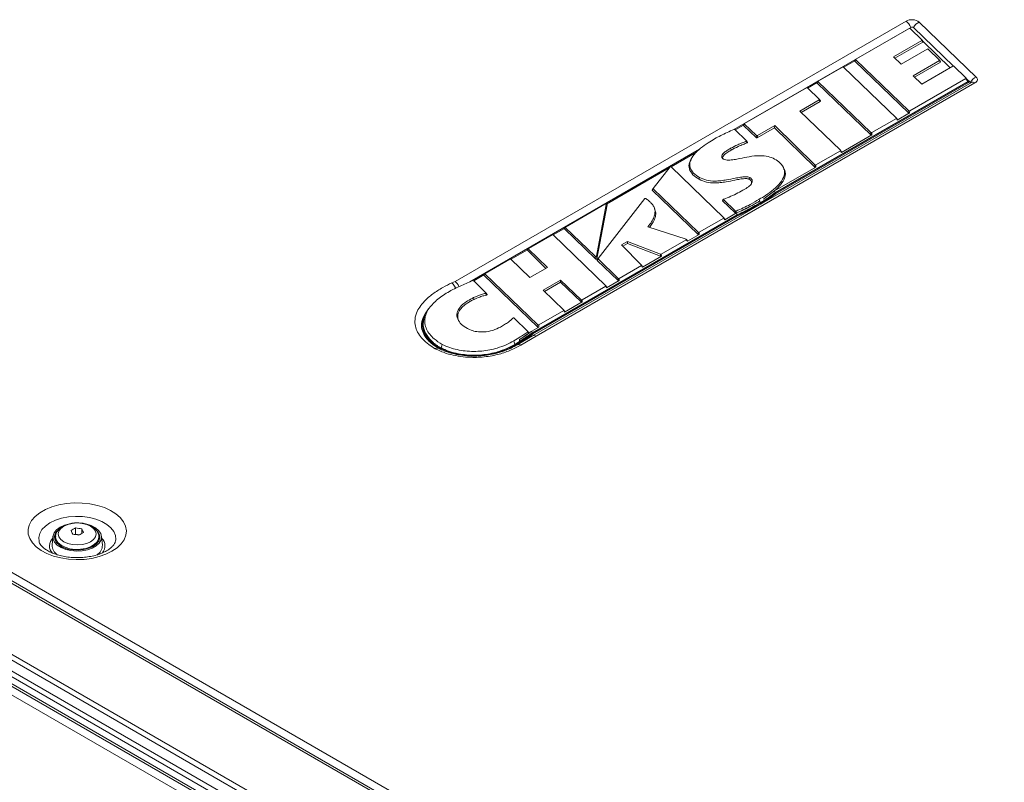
# Model space of a CAD drawing. Header units: millimetres. Extents: x 0 to 1118, y 0 to 864.
# Tile 267 of 512: x 527 to 595, y 160 to 213. Entities that reach past the tile are written whole.
import ezdxf

# ---------------------------------------------------------------- set-up
doc = ezdxf.new("R2010")
doc.units = ezdxf.units.MM

msp = doc.modelspace()

# ---------------------------------------------------------------- linework, layer by layer
at = {"color": 9, "linetype": 'Continuous', "lineweight": 0}
for p, q in [((557.1368, 194.675), (588.4683, 212.7623)), ((589.381, 212.6972), (593.3428, 208.8798)), ((589.6365, 211.3112), (589.5729, 211.4178)), ((584.9817, 210.0814), (584.9181, 209.9839)), ((590.8568, 209.9159), (590.7932, 210.0225)), ((466.89, 208.7769), (598.637, 132.721)), ((592.7519, 208.572), (592.6248, 208.7852)), ((597.8527, 132.4085), (465.8535, 208.61)), ((593.2549, 208.4686), (562.7659, 190.8677)), ((582.345, 208.5593), (582.2815, 208.4618)), ((592.8129, 208.5051), (592.8129, 208.5663)), ((582.505, 207.1886), (582.4414, 207.2952)), ((461.5805, 206.1432), (593.5797, 129.9417)), ((587.8588, 205.8905), (587.7953, 205.9971)), ((588.646, 206.392), (588.6561, 206.5411)), ((588.7286, 206.536), (588.7186, 206.3869)), ((461.0073, 205.3195), (593.0065, 129.118)), ((593.3297, 129.6778), (461.3305, 205.8793)), ((577.2459, 205.6156), (577.1823, 205.5181)), ((592.9029, 128.7695), (460.9038, 204.971)), ((578.0609, 204.6715), (578.071, 204.8206)), ((578.1435, 204.8154), (578.1335, 204.6663)), ((586.0103, 204.8704), (586.0203, 205.0195)), ((586.0929, 205.0144), (586.0828, 204.8653)), ((460.9038, 204.4767), (592.9029, 128.2752)), ((460.8206, 203.7591), (593.481, 127.1759)), ((583.9729, 203.6473), (583.9094, 203.7539)), ((582.124, 202.6272), (582.1344, 202.7765)), ((582.2071, 202.7712), (582.1967, 202.6219)), ((570.8904, 201.1196), (570.8334, 201.0158)), ((578.9196, 200.3975), (578.9196, 200.4587)), ((567.6906, 200), (567.6249, 200.0229)), ((578.3757, 200.057), (578.3757, 200.1182)), ((578.6532, 200.2237), (578.6532, 200.285)), ((576.9724, 199.3228), (576.9724, 199.3841)), ((564.7906, 198.4254), (564.7271, 198.3279)), ((575.8669, 198.9678), (575.8034, 199.0744)), ((574.0184, 197.9477), (574.0285, 198.0968)), ((574.101, 198.0916), (574.0909, 197.9425)), ((573.276, 197.472), (573.1932, 197.5676)), ((562.2196, 196.9414), (562.1562, 196.844)), ((566.8973, 196.2355), (566.8634, 196.4271)), ((571.4119, 196.4264), (571.4055, 196.566)), ((571.464, 196.5693), (571.4705, 196.4297)), ((567.0677, 196.2412), (567.0108, 196.1372)), ((570.1474, 195.6659), (570.0843, 195.7728)), ((559.207, 195.202), (559.1434, 195.1045)), ((556.9089, 194.5765), (557.1368, 194.675)), ((567.6662, 194.2336), (567.6027, 194.3402)), ((568.4628, 194.7405), (568.4728, 194.8895)), ((568.5453, 194.8844), (568.5353, 194.7353)), ((565.8848, 193.2521), (565.8946, 193.401)), ((565.967, 193.396), (565.9572, 193.247)), ((564.7468, 192.5483), (564.6833, 192.6549)), ((562.8717, 191.5128), (562.8817, 191.6619)), ((562.9543, 191.6567), (562.9442, 191.5076)), ((562.3759, 190.9042), (562.3759, 190.9655)), ((561.3257, 190.2206), (561.3257, 190.2819)), ((561.8523, 190.7905), (561.6119, 190.6382)), ((561.6526, 190.4152), (561.6526, 190.4764)), ((562.7659, 190.8677), (561.7001, 190.2472))]:
    msp.add_line(p, q, dxfattribs=at)
at = {"color": 7, "linetype": 'Continuous', "lineweight": 15}
for p, q in [((588.7923, 212.3303), (576.5083, 205.2388)), ((588.6851, 212.248), (584.9887, 210.1141)), ((589.5799, 211.4504), (588.7576, 212.2428)), ((591.7663, 209.6392), (588.9879, 212.3163)), ((587.6036, 210.2809), (589.5729, 211.4178)), ((589.6477, 211.3385), (589.5842, 211.4451)), ((587.6968, 210.1914), (589.6365, 211.3112)), ((589.9379, 210.821), (588.1289, 209.7767)), ((589.6309, 211.3668), (591.5393, 209.5277)), ((589.6461, 211.3413), (591.5323, 209.5237)), ((590.8002, 210.0552), (590.0105, 210.8158)), ((584.9777, 210.1044), (584.9142, 210.0069)), ((584.9817, 210.0814), (588.6561, 206.5411)), ((588.1289, 209.7767), (587.6036, 210.2809)), ((590.8681, 209.9433), (590.8045, 210.0499)), ((584.0558, 209.5756), (582.352, 208.592)), ((587.8022, 206.0298), (584.1284, 209.5704)), ((584.1373, 209.5618), (584.9177, 210.0123)), ((584.9181, 209.9839), (588.646, 206.392)), ((588.9653, 208.9673), (590.7932, 210.0225)), ((589.0578, 208.8774), (590.8568, 209.9159)), ((591.7197, 209.6319), (589.563, 208.3868)), ((592.6318, 208.8178), (591.7923, 209.6267)), ((588.7286, 206.536), (592.6248, 208.7852)), ((589.563, 208.3868), (588.9653, 208.9673)), ((592.7632, 208.5993), (592.636, 208.8125)), ((592.9497, 208.4989), (592.6521, 208.7856)), ((592.6828, 208.7341), (592.8204, 208.6016)), ((598.1026, 132.4332), (466.1035, 208.6347)), ((593.0049, 208.4934), (562.5154, 190.8922)), ((581.5491, 208.1285), (577.2529, 205.6483)), ((592.7519, 208.572), (579.3674, 200.8453)), ((592.8129, 208.5663), (579.4061, 200.8268)), ((592.8129, 208.5051), (579.4061, 200.7655)), ((582.4484, 207.3278), (581.6217, 208.1233)), ((581.6306, 208.1147), (582.2811, 208.4902)), ((582.3411, 208.5823), (582.2775, 208.4848)), ((582.2815, 208.4618), (586.0103, 204.8704)), ((582.345, 208.5593), (586.0203, 205.0195)), ((592.8275, 208.5255), (592.8275, 208.5867)), ((593.0045, 208.493), (593.0049, 208.4934)), ((593.0049, 208.4934), (593.0117, 208.4971)), ((581.086, 206.5127), (582.4414, 207.2952)), ((582.5163, 207.216), (582.4527, 207.3225)), ((581.179, 206.4231), (582.505, 207.1886)), ((583.9163, 203.7866), (581.086, 206.5127)), ((586.0929, 205.0144), (587.7953, 205.9971)), ((587.8701, 205.9179), (587.8065, 206.0245)), ((588.7186, 206.3869), (587.8588, 205.8905)), ((576.6335, 205.2299), (577.1819, 205.5465)), ((577.2419, 205.6386), (577.1784, 205.5411)), ((577.1823, 205.5181), (578.0609, 204.6715)), ((577.2459, 205.6156), (578.071, 204.8206)), ((578.1335, 204.6663), (579.3321, 205.3583)), ((578.1435, 204.8154), (579.3424, 205.5075)), ((579.3321, 205.3583), (579.3424, 205.5075)), ((579.3321, 205.3583), (582.124, 202.6272)), ((579.3424, 205.5075), (582.1344, 202.7765)), ((577.3824, 204.4511), (576.5725, 205.2288)), ((576.581, 205.2062), (576.6335, 205.2299)), ((586.0828, 204.8653), (583.9729, 203.6473)), ((461.0073, 204.2478), (593.0065, 128.0463)), ((577.456, 204.334), (577.3868, 204.4458)), ((574.124, 203.8624), (558.1499, 194.6408)), ((572.1446, 202.6386), (573.9196, 203.6632)), ((582.2071, 202.7712), (583.9094, 203.7539)), ((583.9842, 203.6747), (583.9206, 203.7812)), ((567.6443, 200.0406), (572.0182, 202.5656)), ((572.0698, 202.6304), (570.888, 201.1446)), ((575.8103, 199.107), (572.1517, 202.633)), ((582.1967, 202.6219), (579.3283, 200.966)), ((579.9724, 202.5441), (579.9285, 202.6291)), ((570.8859, 201.1414), (570.8289, 201.0375)), ((570.8334, 201.0158), (574.0184, 197.9477)), ((570.8904, 201.1196), (574.0285, 198.0968)), ((578.9196, 200.4587), (578.6532, 200.285)), ((579.3674, 200.8453), (578.8814, 200.4774)), ((579.4061, 200.8268), (578.9196, 200.4587)), ((579.4061, 200.7655), (578.9196, 200.3975)), ((579.3283, 200.966), (579.3245, 200.9627)), ((579.4061, 200.7655), (579.4061, 200.8268)), ((567.546, 200.0447), (564.7976, 198.4581)), ((566.9492, 196.4379), (567.6249, 200.0229)), ((566.9832, 196.2464), (567.6906, 200)), ((570.3082, 200.4306), (567.0651, 196.2659)), ((567.6714, 200.0311), (567.6057, 200.054)), ((575.7158, 200.271), (576.5853, 199.4361)), ((575.7857, 200.3625), (576.6018, 199.5788)), ((578.3757, 200.1182), (576.9724, 199.3841)), ((578.3757, 200.057), (576.9724, 199.3228)), ((578.6165, 200.3046), (578.3403, 200.1386)), ((578.6532, 200.285), (578.3757, 200.1182)), ((578.6532, 200.2237), (578.3757, 200.057)), ((578.9196, 200.3975), (578.6532, 200.2237)), ((576.7176, 199.3155), (562.4971, 191.1063)), ((576.7492, 199.293), (562.535, 191.0873)), ((576.7492, 199.2317), (562.535, 191.026)), ((575.8782, 198.9952), (575.8146, 199.1018)), ((576.6857, 199.4404), (575.8669, 198.9678)), ((576.9422, 199.4071), (576.7176, 199.3155)), ((576.9724, 199.3841), (576.7492, 199.293)), ((576.9724, 199.3228), (576.7492, 199.2317)), ((576.7492, 199.2317), (576.7492, 199.293)), ((564.7867, 198.4484), (564.7232, 198.3508)), ((564.7906, 198.4254), (566.8634, 196.4271)), ((573.1832, 197.6098), (570.5237, 198.4759)), ((574.101, 198.0916), (575.8034, 199.0744)), ((563.8717, 197.9235), (562.2268, 196.9739)), ((567.6097, 194.3729), (563.9443, 197.9183)), ((563.9532, 197.9097), (564.7267, 198.3563)), ((564.7271, 198.3279), (566.8973, 196.2355)), ((574.0909, 197.9425), (573.276, 197.472)), ((568.698, 197.2087), (569.1137, 197.4487)), ((570.0918, 195.8051), (568.698, 197.2087)), ((568.7885, 197.1177), (569.1201, 197.3091)), ((569.1137, 197.4487), (571.4055, 196.566)), ((569.1201, 197.3091), (569.1137, 197.4487)), ((569.1201, 197.3091), (571.4119, 196.4264)), ((571.464, 196.5693), (573.1932, 197.5676)), ((573.2863, 197.5023), (573.2035, 197.5978)), ((561.0228, 196.2181), (562.156, 196.8722)), ((562.2159, 196.9642), (562.1525, 196.8668)), ((562.1562, 196.844), (563.4456, 195.5844)), ((562.2196, 196.9414), (563.5482, 195.6436)), ((566.9492, 196.4379), (566.9832, 196.2464)), ((571.4705, 196.4297), (570.1474, 195.6659)), ((560.9414, 196.2319), (559.214, 195.2347)), ((562.3307, 194.9408), (561.0141, 196.2266)), ((567.0632, 196.2629), (567.0063, 196.1589)), ((567.0108, 196.1372), (568.4628, 194.7405)), ((567.0677, 196.2412), (568.4728, 194.8895)), ((568.5453, 194.8844), (570.0843, 195.7728)), ((570.1587, 195.6932), (570.0956, 195.8002)), ((558.4284, 194.7204), (559.143, 195.1329)), ((559.2031, 195.225), (559.1395, 195.1275)), ((559.1434, 195.1045), (562.8717, 191.5128)), ((559.207, 195.202), (562.8817, 191.6619)), ((563.5482, 195.6436), (562.3307, 194.9408)), ((558.3581, 194.7308), (557.3359, 194.2888)), ((559.2743, 193.8872), (558.4259, 194.7229)), ((563.261, 194.07), (564.4624, 194.7641)), ((563.3537, 193.9803), (564.4526, 194.6151)), ((564.4526, 194.6151), (564.4624, 194.7641)), ((564.4526, 194.6151), (565.8848, 193.2521)), ((564.4624, 194.7641), (565.8946, 193.401)), ((565.967, 193.396), (567.6027, 194.3402)), ((567.6775, 194.261), (567.614, 194.3676)), ((568.5353, 194.7353), (567.6662, 194.2336)), ((559.3528, 193.7647), (559.2785, 193.8822)), ((564.6903, 192.6875), (563.261, 194.07)), ((565.9572, 193.247), (564.7468, 192.5483)), ((562.9543, 191.6567), (564.6833, 192.6549)), ((564.7581, 192.5757), (564.6946, 192.6823)), ((554.8756, 191.735), (554.8756, 191.6329)), ((562.1981, 191.2062), (561.2383, 192.1277)), ((562.5148, 190.8919), (561.4506, 190.2722)), ((561.6162, 190.4962), (562.336, 190.9828)), ((562.3759, 190.9655), (561.6526, 190.4764)), ((562.3759, 190.9042), (561.6526, 190.4152)), ((562.2632, 191.097), (562.2024, 191.2009)), ((562.4971, 191.1063), (562.336, 190.9828)), ((562.535, 191.0873), (562.3759, 190.9655)), ((562.535, 191.026), (562.3759, 190.9042)), ((562.9442, 191.5076), (562.4589, 191.2275)), ((562.535, 191.026), (562.535, 191.0873)), ((561.2905, 190.3024), (561.6162, 190.4962)), ((561.6526, 190.4764), (561.3257, 190.2819)), ((561.6526, 190.4152), (561.3257, 190.2206)), ((556.1269, 189.9716), (556.1269, 190.0329)), ((556.219, 189.9271), (556.1269, 189.9716)), ((530.765, 177.5444), (530.765, 177.1164)), ((531.1972, 177.4776), (531.1972, 177.1661)), ((529.1962, 176.9651), (529.1339, 176.3548)), ((529.3808, 176.9173), (529.3808, 176.7444)), ((530.765, 177.1164), (530.7237, 177.0926)), ((531.0411, 177.0737), (530.765, 177.1164)), ((532.3796, 176.7788), (532.4156, 176.7036)), ((532.3808, 176.7444), (532.3808, 176.9173)), ((532.6278, 176.3548), (532.5654, 176.9651))]:
    msp.add_line(p, q, dxfattribs=at)
at = {"color": 9, "linetype": 'Continuous', "lineweight": 0, "flags": 128}
for points in [[(593.3428, 208.8798), (593.3854, 208.8298), (593.4131, 208.7764), (593.4252, 208.7211), (593.4213, 208.6655), (593.4016, 208.6109), (593.3666, 208.559), (593.3172, 208.5112), (593.2549, 208.4686)], [(576.3173, 203.8087), (576.3101, 203.8332), (576.2815, 203.9313)], [(578.3044, 200.2612), (578.2972, 200.2857), (578.2685, 200.3838)], [(578.3044, 200.2612), (578.3152, 200.2244), (578.3259, 200.1877), (578.3403, 200.1386)], [(558.4524, 193.4274), (558.4459, 193.4523), (558.42, 193.5518)], [(561.2905, 190.3024), (561.2692, 190.3761), (561.2479, 190.4497), (561.2195, 190.548)], [(533.2967, 175.9213), (532.8778, 175.7157), (532.4073, 175.5515), (531.8972, 175.433), (531.3608, 175.3632), (530.812, 175.3441), (530.265, 175.376), (529.7339, 175.4581), (529.2325, 175.5884), (528.7738, 175.7634), (528.3697, 175.9786), (528.0306, 176.2285), (527.7653, 176.5065), (527.5807, 176.8055), (527.4816, 177.1177), (527.4705, 177.4351), (527.5478, 177.7493), (527.7114, 178.0524), (527.957, 178.3363), (528.2784, 178.5939), (528.6672, 178.8183), (529.1133, 179.0038), (529.6052, 179.1457), (530.1302, 179.2401), (530.6745, 179.2847), (531.2243, 179.2783), (531.7651, 179.2211), (532.283, 179.1145), (532.7646, 178.9614), (533.1974, 178.7656), (533.5702, 178.5323), (533.8734, 178.2675), (534.0991, 177.9781), (534.2414, 177.6715), (534.2966, 177.3557), (534.2634, 177.0389), (534.1426, 176.7292), (533.9374, 176.4347), (533.6529, 176.1631), (533.2967, 175.9213)], [(528.2257, 176.6086), (528.2067, 176.877), (528.2749, 177.1595), (528.4319, 177.4299), (528.6723, 177.679), (528.9879, 177.8984), (529.3679, 178.0806), (529.7995, 178.2194), (530.2679, 178.31), (530.7572, 178.3494), (531.2507, 178.3362), (531.7316, 178.2709), (532.1835, 178.1557), (532.591, 177.9946), (532.9403, 177.7929), (533.2195, 177.5576), (533.4191, 177.2968), (533.5322, 177.0191), (533.555, 176.7343), (533.5388, 176.6218)], [(529.9489, 177.6666), (529.7395, 177.509), (529.6078, 177.3255), (529.5629, 177.1286), (529.6078, 176.9317), (529.7395, 176.7482), (529.9489, 176.5906), (530.2219, 176.4697), (530.5397, 176.3937), (530.8808, 176.3678), (531.2219, 176.3937), (531.5398, 176.4697), (531.8127, 176.5906), (532.0222, 176.7482), (532.1538, 176.9317), (532.1988, 177.1286), (532.1538, 177.3255), (532.0222, 177.509), (531.8127, 177.6666), (531.5398, 177.7875), (531.2219, 177.8635), (530.8808, 177.8895), (530.5397, 177.8635), (530.2219, 177.7875), (529.9489, 177.6666)], [(532.3806, 176.9043), (532.3624, 176.7818), (532.2575, 176.5734), (532.0661, 176.3866), (531.8002, 176.2331), (531.4765, 176.1226), (531.1155, 176.062), (530.7397, 176.0552), (530.3727, 176.1026), (530.0377, 176.2011), (529.7557, 176.3446), (529.5443, 176.5242), (529.4169, 176.7284), (529.3808, 176.914)]]:
    msp.add_lwpolyline(points, dxfattribs=at)
at = {"color": 7, "linetype": 'Continuous', "lineweight": 15, "flags": 128}
for points in [[(592.8129, 208.5663), (592.8182, 208.57), (592.8224, 208.5741), (592.8254, 208.5785), (592.8271, 208.5832), (592.8275, 208.588), (592.8264, 208.5927), (592.824, 208.5973), (592.8204, 208.6016)], [(573.5593, 203.2177), (573.5352, 203.1709), (573.5111, 203.1242)], [(574.0831, 201.7764), (574.0902, 201.801), (574.1185, 201.8992)], [(577.5826, 201.7695), (577.5896, 201.7942), (577.6175, 201.8927)], [(579.3283, 200.966), (579.3479, 200.9056), (579.3674, 200.8453)], [(571.0151, 199.7163), (570.9905, 199.764), (570.9659, 199.8117)], [(576.6857, 199.4404), (576.7016, 199.378), (576.7176, 199.3155)], [(555.2024, 192.59), (555.154, 192.4963), (555.1057, 192.4027)], [(562.4589, 191.2275), (562.478, 191.1669), (562.4971, 191.1063)], [(556.1621, 190.0534), (556.1835, 190.127), (556.2049, 190.2007), (556.2334, 190.2988)], [(531.5439, 177.8035), (531.8487, 177.7057), (532.1414, 177.5553), (532.3662, 177.37), (532.5108, 177.1598), (532.5676, 176.936), (532.5335, 176.7107), (532.4102, 176.496), (532.2045, 176.3035), (531.9275, 176.1435), (531.594, 176.0248), (531.2221, 175.9537), (530.8317, 175.9339), (530.4441, 175.9667), (530.0799, 176.0502), (529.759, 176.18), (529.4985, 176.3489), (529.3125, 176.548), (529.2111, 176.7665), (529.1997, 176.9926), (529.279, 177.2141), (529.4446, 177.4191), (529.6876, 177.5965), (529.6876, 177.5965)], [(529.5004, 177.3455), (529.3771, 177.1782), (529.3087, 176.9626), (529.3316, 176.7438), (529.4446, 176.5345), (529.641, 176.347), (529.9095, 176.192), (530.2344, 176.0786), (530.5969, 176.0134), (530.9759, 176.0001), (531.3494, 176.0396), (531.6956, 176.1296), (531.9945, 176.2648), (532.2287, 176.4373), (532.3845, 176.6372), (532.4529, 176.8528), (532.43, 177.0716), (532.3171, 177.2809), (532.2287, 177.378)], [(529.6876, 177.5965), (529.9949, 177.7368), (530.065, 177.7605)], [(529.346, 176.7036), (529.3771, 176.7699), (529.382, 176.7788)], [(529.3808, 176.7444), (529.3875, 176.6629), (529.4046, 176.5907)], [(532.357, 176.5907), (532.3801, 176.7172), (532.3808, 176.7444)]]:
    msp.add_lwpolyline(points, dxfattribs=at)
at = {"color": 9, "linetype": 'Continuous', "lineweight": 0}
for centre, radius, start, end in [((588.8738, 212.0162), 0.8492, 53.321055, 118.527042), ((588.0464, 212.1084), 0.7782, 16.567377, 57.175382), ((589.6164, 212.0611), 0.6783, 110.301179, 157.895199), ((593.5781, 208.2436), 0.6783, 110.301179, 157.895199), ((593.1077, 208.2646), 0.2516, 54.202336, 112.451598), ((529.6902, 176.2964), 0.7392, 133.343797, 224.075319), ((532.0764, 176.2977), 0.7348, 319.242567, 46.870166)]:
    msp.add_arc(centre, radius, start, end, dxfattribs=at)
at = {"color": 7, "linetype": 'Continuous', "lineweight": 15}
for centre, radius, start, end in [((588.8792, 212.1704), 0.182, 53.321207, 118.526786), ((592.8023, 208.5281), 0.0253, 294.604009, 354.073125), ((592.9128, 208.4577), 0.0553, 14.107208, 48.105033), ((532.4329, 174.2898), 3.6571, 117.134306, 122.860317), ((526.6432, 175.4438), 4.2614, 23.049841, 26.748846), ((530.2794, 172.975), 4.5952, 78.479087, 83.934138), ((532.981, 173.9735), 3.6571, 117.134306, 122.860317), ((527.3882, 175.558), 4.2654, 23.051373, 26.74695), ((530.079, 172.5441), 4.5939, 78.478406, 83.934963), ((529.9176, 176.3386), 0.7839, 178.812782, 237.400236), ((531.8323, 176.3416), 0.7956, 300.457667, 0.952466)]:
    msp.add_arc(centre, radius, start, end, dxfattribs=at)
for centre, major_axis, ratio, start_param, end_param in [((588.7163, 212.222), (0.0501, 0.0028), 0.6850562, 0.5654837, 2.2050747), ((589.5306, 211.4374), (0.0561, -0.0011), 0.5152159, 5.5770986, 6.7909636), ((589.5942, 211.3308), (0.0561, -0.0011), 0.5152159, 5.5770986, 6.7909636), ((589.9692, 210.795), (0.0501, 0.0028), 0.6850417, 0.5657146, 2.2051519), ((585.031, 210.0945), (0.0561, -0.0011), 0.5152123, 2.4355041, 3.6494291), ((590.7509, 210.0421), (0.0561, -0.0011), 0.5152062, 5.5770937, 6.7911224), ((584.0871, 209.5496), (0.0501, 0.0028), 0.6850589, 0.5654401, 2.2050601), ((584.9674, 209.997), (0.0561, -0.0011), 0.5152123, 2.8306458, 3.6494291), ((590.8145, 209.9355), (0.0561, -0.0011), 0.5152062, 5.5770937, 6.7911224), ((591.751, 209.6059), (0.0501, 0.0028), 0.6850539, 0.5655204, 2.205087), ((592.5825, 208.8048), (0.0561, -0.0011), 0.5152144, 5.5770978, 6.7909889), ((581.5804, 208.1025), (0.0501, 0.0028), 0.6850056, 0.5662925, 2.2053449), ((582.3308, 208.4749), (0.0561, -0.0011), 0.5152036, 2.8306295, 3.6495718), ((582.3943, 208.5724), (0.0561, -0.0011), 0.5152036, 2.4354998, 3.6495718), ((592.7096, 208.5916), (0.0561, -0.0011), 0.5152144, 5.5770978, 6.7909889), ((582.3991, 207.3148), (0.0561, -0.0011), 0.5151819, 5.5770815, 6.7915199), ((582.4627, 207.2082), (0.0561, -0.0011), 0.5151819, 5.5770815, 6.7915199), ((587.7529, 206.0167), (0.0561, -0.0011), 0.5152177, 5.5770995, 6.7909336), ((587.8165, 205.9101), (0.0561, -0.0011), 0.5152177, 5.5770995, 6.7909336), ((588.6873, 206.4128), (0.0501, 0.0028), 0.6850509, 3.7071609, 5.3466956), ((588.6974, 206.5619), (0.0501, 0.0028), 0.6850509, 3.7071609, 5.3466956), ((577.2316, 205.5312), (0.0561, -0.0011), 0.5152139, 2.8306487, 3.6494038), ((577.2952, 205.6287), (0.0561, -0.0011), 0.5152139, 2.4355049, 3.6494038), ((578.1022, 204.6923), (0.0501, 0.0028), 0.6850532, 3.7071242, 5.3466833), ((578.1123, 204.8414), (0.0501, 0.0028), 0.6850532, 3.7071242, 5.3466833), ((586.0516, 204.8913), (0.0501, 0.0028), 0.6850379, 3.7073684, 5.346765), ((586.0616, 205.0404), (0.0501, 0.0028), 0.6850379, 3.7073684, 5.346765), ((583.8671, 203.7735), (0.0561, -0.0011), 0.5152046, 5.5770929, 6.7911486), ((583.9306, 203.6669), (0.0561, -0.0011), 0.5152046, 5.5770929, 6.7911486), ((572.1128, 202.6099), (0.05, -0.0028), 0.7611541, 0.7239527, 2.6475831), ((582.1655, 202.6479), (0.0501, 0.0029), 0.6855718, 3.6987888, 5.343883), ((582.1759, 202.7972), (0.0501, 0.0029), 0.6855718, 3.6987888, 5.343883), ((570.9387, 201.1337), (0.055, 0.0004), 0.5253598, 2.7402984, 3.6345808), ((570.8817, 201.0298), (0.055, 0.0004), 0.5253598, 2.7402984, 3.6345808), ((567.5689, 200.0139), (0.0541, 0.0257), 0.6336461, 5.8502898, 7.9793702), ((567.6347, 199.991), (0.0541, 0.0257), 0.6336461, 5.8502898, 6.8537197), ((575.7611, 199.094), (0.0561, -0.0011), 0.515218, 5.5770996, 6.7909296), ((564.8399, 198.4385), (0.0561, -0.0011), 0.515227, 2.4355115, 3.6491895), ((575.8246, 198.9874), (0.0561, -0.0011), 0.515218, 5.5770996, 6.7909296), ((563.9029, 197.8975), (0.0501, 0.0029), 0.685186, 0.5634047, 2.2043789), ((564.7764, 198.3409), (0.0561, -0.0011), 0.515227, 2.8306731, 3.6491895), ((574.0597, 197.9685), (0.0501, 0.0028), 0.6850437, 3.7072752, 5.3467338), ((574.0697, 198.1176), (0.0501, 0.0028), 0.6850437, 3.7072752, 5.3467338), ((573.148, 197.5855), (0.06, 0.0019), 0.4823971, 5.5505913, 7.2119726), ((573.2308, 197.49), (0.06, 0.0019), 0.4823971, 5.5505913, 6.6567748), ((562.2057, 196.8569), (0.0561, -0.0011), 0.5155318, 2.8312417, 3.6441986), ((562.2691, 196.9543), (0.0561, -0.0011), 0.5155318, 2.4356633, 3.6441986), ((566.8981, 196.4542), (0.0472, -0.027), 0.7871965, 4.4022848, 6.5496255), ((571.4303, 196.5939), (0.0501, -0.0013), 0.6493631, 4.2122001, 5.4692536), ((571.4367, 196.4543), (0.0501, -0.0013), 0.6493631, 4.2122001, 5.4692536), ((560.9726, 196.2059), (0.0501, 0.0029), 0.6855165, 0.5580904, 2.2025921), ((566.932, 196.2627), (0.0472, -0.027), 0.7871965, 4.4022848, 6.5496255), ((567.0591, 196.1512), (0.0549, 0.0004), 0.5255739, 2.7472547, 3.6348643), ((567.1159, 196.2552), (0.0549, 0.0004), 0.5255739, 2.7472547, 3.6348643), ((570.0421, 195.7925), (0.056, -0.0012), 0.5162279, 5.5775956, 6.7743191), ((570.1051, 195.6856), (0.056, -0.0012), 0.5162279, 5.5775956, 6.7743191), ((559.1927, 195.1175), (0.0561, -0.0011), 0.5152093, 2.83064, 3.6494793), ((559.2563, 195.2151), (0.0561, -0.0011), 0.5152093, 2.4355026, 3.6494793), ((557.1368, 194.2667), (-0.2249, 0.4473), 0.5348993, 4.5636502, 5.5287602), ((558.3836, 194.7029), (0.0503, 0.0037), 0.6636584, 0.5275698, 2.0547339), ((567.5604, 194.3598), (0.0561, -0.0011), 0.5153033, 5.5771423, 6.7895343), ((568.504, 194.7613), (0.0501, 0.0028), 0.6849952, 3.7080506, 5.3469928), ((568.514, 194.9104), (0.0501, 0.0028), 0.6849952, 3.7080506, 5.3469928), ((567.6239, 194.2532), (0.0561, -0.0011), 0.5153033, 5.5771423, 6.7895343), ((565.9259, 193.273), (0.0501, 0.0028), 0.6846245, 3.71395, 5.3489552), ((565.9357, 193.4219), (0.0501, 0.0028), 0.6846245, 3.71395, 5.3489552), ((564.641, 192.6745), (0.0561, -0.0011), 0.515301, 5.5771412, 6.7895725), ((564.7045, 192.5679), (0.0561, -0.0011), 0.515301, 5.5771412, 6.7895725), ((562.923, 191.6827), (0.0501, 0.0028), 0.6850463, 3.7072339, 5.34672), ((562.9129, 191.5336), (0.0501, 0.0028), 0.6850463, 3.7072339, 5.34672)]:
    msp.add_ellipse(centre, major_axis=major_axis, ratio=ratio, start_param=start_param, end_param=end_param, dxfattribs=at)
at = {"color": 9, "linetype": 'Continuous', "lineweight": 0}
msp.add_ellipse((562.7659, 190.4594), major_axis=(-0.2508, 0.4326), ratio=0.5786076, start_param=5.496801, end_param=6.2842527, dxfattribs=at)
at = {"color": 7, "linetype": 'Continuous', "lineweight": 15}
for points, knots in [([(576.5041, 205.2361), (576.3478, 205.1657), (576.0403, 205.0274), (575.5865, 204.8166), (575.3082, 204.6637), (575.1688, 204.5872)], [0, 0, 0, 0, 0.3404809, 0.6697912, 1, 1, 1, 1]), ([(576.5725, 205.2288), (576.5692, 205.2314), (576.5627, 205.2366), (576.5484, 205.2413), (576.533, 205.2427), (576.5175, 205.2411), (576.5088, 205.2378), (576.5041, 205.2361)], [0, 0, 0, 0, 0.2079679, 0.416787, 0.6080596, 0.790268, 1, 1, 1, 1]), ([(575.1688, 204.5872), (575.0189, 204.4975), (574.6699, 204.2888), (574.1752, 203.9333), (573.7258, 203.507), (573.445, 203.0565), (573.4196, 202.6004), (573.6591, 202.2005), (573.9701, 201.9966), (574.1185, 201.8992)], [0, 0, 0, 0, 0.12070668, 0.28085539, 0.44058909, 0.60249667, 0.7385288, 0.87519243, 1, 1, 1, 1]), ([(575.7957, 203.1787), (575.7624, 203.201), (575.699, 203.2436), (575.6588, 203.3245), (575.6659, 203.4256), (575.7559, 203.561), (575.9355, 203.716), (576.128, 203.8409), (576.2467, 203.9109), (576.2815, 203.9313)], [0, 0, 0, 0, 0.0985716, 0.1875775, 0.2762461, 0.4364078, 0.6691965, 0.9031638, 1, 1, 1, 1]), ([(576.2815, 203.9313), (576.4416, 204.0154), (576.6966, 204.1493), (577.0671, 204.3049), (577.271, 204.3794), (577.3666, 204.4144)], [0, 0, 0, 0, 0.4725377, 0.7526347, 1, 1, 1, 1]), ([(576.3173, 203.8087), (576.4775, 203.8926), (576.7447, 204.0327), (577.1268, 204.1916), (577.3426, 204.2689), (577.4357, 204.3022)], [0, 0, 0, 0, 0.4597703, 0.7669884, 1, 1, 1, 1]), ([(577.3666, 204.4144), (577.371, 204.4162), (577.3798, 204.4199), (577.3878, 204.4281), (577.3903, 204.437), (577.3881, 204.4449), (577.3841, 204.4492), (577.3824, 204.4511)], [0, 0, 0, 0, 0.220812, 0.4423599, 0.6490877, 0.8499904, 1, 1, 1, 1]), ([(577.4555, 204.3337), (577.4564, 204.3326), (577.4594, 204.3286), (577.4592, 204.3211), (577.4545, 204.3127), (577.446, 204.3062), (577.4388, 204.3034), (577.4357, 204.3022)], [0, 0, 0, 0, 0.0968249, 0.3524279, 0.59074, 0.822086, 1, 1, 1, 1]), ([(575.7341, 203.1914), (575.7261, 203.2064), (575.703, 203.25), (575.7317, 203.3505), (575.8388, 203.4818), (576.0426, 203.6431), (576.2169, 203.7482), (576.3173, 203.8087)], [0, 0, 0, 0, 0.0637538, 0.18537, 0.4035911, 0.6567108, 1, 1, 1, 1]), ([(579.3388, 203.1808), (579.1943, 203.2482), (578.9045, 203.3835), (578.2582, 203.4371), (577.5899, 203.3558), (576.9993, 203.231), (576.524, 203.1383), (576.1993, 203.0976), (575.9534, 203.1161), (575.8485, 203.1511), (575.803, 203.1749), (575.7957, 203.1787)], [0, 0, 0, 0, 0.1463268, 0.29363, 0.5028864, 0.688814, 0.7969063, 0.9056644, 0.9508189, 0.9921528, 1, 1, 1, 1]), ([(573.5385, 203.1189), (573.4981, 203.0581), (573.3679, 202.8622), (573.3749, 202.4975), (573.6084, 202.0874), (573.9293, 201.8771), (574.0831, 201.7764)], [0, 0, 0, 0, 0.1332647, 0.429244, 0.726606, 1, 1, 1, 1]), ([(578.2685, 200.3838), (578.4183, 200.4736), (578.7777, 200.6892), (579.2862, 201.0621), (579.7497, 201.5194), (580.0288, 202.0048), (580.0344, 202.4953), (579.7745, 202.8971), (579.469, 203.0961), (579.3388, 203.1808)], [0, 0, 0, 0, 0.1166514, 0.2799883, 0.442896, 0.6108255, 0.752284, 0.8944519, 1, 1, 1, 1]), ([(579.3245, 200.9627), (579.4785, 201.1047), (579.8027, 201.4036), (580.0611, 201.8877), (580.1192, 202.2932), (579.9798, 202.4827), (579.9458, 202.5289)], [0, 0, 0, 0, 0.2999825, 0.6315518, 0.9101015, 1, 1, 1, 1]), ([(574.0831, 201.7764), (574.2512, 201.6989), (574.5648, 201.5544), (575.1099, 201.51), (575.5652, 201.5358), (576.0414, 201.6037), (576.4896, 201.6972), (576.9175, 201.7828), (577.1994, 201.8244), (577.3988, 201.823), (577.5099, 201.8048), (577.5596, 201.7807), (577.5826, 201.7695)], [0, 0, 0, 0, 0.171108, 0.3190724, 0.4300669, 0.541428, 0.7148729, 0.8154459, 0.9088615, 0.947912, 0.9759528, 1, 1, 1, 1]), ([(574.1185, 201.8992), (574.2733, 201.8271), (574.5839, 201.6823), (575.1321, 201.6397), (575.6016, 201.6715), (576.0745, 201.7427), (576.5196, 201.8369), (576.954, 201.9222), (577.2495, 201.9614), (577.4703, 201.948), (577.5668, 201.9189), (577.6087, 201.8973), (577.6175, 201.8927)], [0, 0, 0, 0, 0.1584687, 0.3180484, 0.4296283, 0.5415801, 0.7126539, 0.8131825, 0.9142722, 0.9545119, 0.9904078, 1, 1, 1, 1]), ([(577.6175, 201.8927), (577.6622, 201.8612), (577.7507, 201.7988), (577.8005, 201.6698), (577.7669, 201.5053), (577.593, 201.2931), (577.3801, 201.1584), (577.256, 201.0798)], [0, 0, 0, 0, 0.13003608, 0.25712806, 0.41352906, 0.65810049, 1, 1, 1, 1]), ([(577.5826, 201.7695), (577.6177, 201.7456), (577.6945, 201.6932), (577.7445, 201.5835), (577.7431, 201.4837), (577.7013, 201.4287), (577.6896, 201.4134)], [0, 0, 0, 0, 0.2433826, 0.5316841, 0.8688439, 1, 1, 1, 1]), ([(570.3859, 200.4369), (570.3816, 200.4394), (570.3737, 200.444), (570.3583, 200.4476), (570.3432, 200.4479), (570.3295, 200.4451), (570.3181, 200.44), (570.3116, 200.4347), (570.3088, 200.4313), (570.3082, 200.4306)], [0, 0, 0, 0, 0.1887497, 0.3486946, 0.5093742, 0.6526887, 0.7959889, 0.9564511, 1, 1, 1, 1]), ([(577.256, 201.0798), (577.0998, 200.9939), (576.7904, 200.8236), (576.3099, 200.5917), (575.9675, 200.4621), (575.8022, 200.3995)], [0, 0, 0, 0, 0.3453312, 0.6839347, 1, 1, 1, 1]), ([(578.8814, 200.4774), (578.8471, 200.4542), (578.7605, 200.3957), (578.6707, 200.3389), (578.6165, 200.3046)], [0, 0, 0, 0, 0.3964296, 1, 1, 1, 1]), ([(570.7826, 200.0956), (570.7301, 200.1501), (570.6403, 200.2434), (570.5021, 200.3555), (570.4195, 200.4133), (570.3859, 200.4369)], [0, 0, 0, 0, 0.4539756, 0.7775325, 1, 1, 1, 1]), ([(570.5237, 198.4759), (570.6182, 198.5882), (570.7937, 198.7971), (570.9641, 199.123), (571.0525, 199.4816), (570.9987, 199.8206), (570.8376, 200.0255), (570.7826, 200.0956)], [0, 0, 0, 0, 0.2215442, 0.4117349, 0.6015029, 0.8638448, 1, 1, 1, 1]), ([(575.7158, 200.271), (575.7134, 200.2738), (575.7087, 200.2795), (575.7079, 200.2883), (575.7114, 200.2933), (575.7128, 200.2954)], [0, 0, 0, 0, 0.3674798, 0.7362161, 1, 1, 1, 1]), ([(575.7824, 200.387), (575.7823, 200.387), (575.7586, 200.357), (575.7356, 200.3263), (575.7125, 200.2956)], [0, 0, 0, 0, 0.0008708, 1, 1, 1, 1]), ([(575.8022, 200.3995), (575.7977, 200.3977), (575.7889, 200.3941), (575.7806, 200.386), (575.7778, 200.3771), (575.7798, 200.3691), (575.7839, 200.3645), (575.7857, 200.3625)], [0, 0, 0, 0, 0.2188421, 0.4384248, 0.642835, 0.8409598, 1, 1, 1, 1]), ([(576.6499, 199.4272), (576.7958, 199.4865), (577.1184, 199.6176), (577.5328, 199.8318), (577.8067, 199.9813), (577.9238, 200.0452)], [0, 0, 0, 0, 0.3211353, 0.7097894, 1, 1, 1, 1]), ([(576.6668, 199.5702), (576.8287, 199.6385), (577.1649, 199.7804), (577.6925, 200.0573), (578.0575, 200.2642), (578.2685, 200.3838)], [0, 0, 0, 0, 0.2814736, 0.5845473, 1, 1, 1, 1]), ([(577.9238, 200.0452), (577.818, 199.9874), (577.569, 199.8512), (577.1666, 199.6417), (576.8462, 199.5076), (576.6857, 199.4404)], [0, 0, 0, 0, 0.2692432, 0.6337968, 1, 1, 1, 1]), ([(578.3403, 200.1386), (578.2639, 200.0947), (578.0346, 199.9628), (577.6563, 199.7553), (577.2676, 199.5543), (577.0269, 199.4454), (576.9422, 199.4071)], [0, 0, 0, 0, 0.17138832, 0.51419931, 0.82916456, 1, 1, 1, 1]), ([(570.6332, 198.4402), (570.7045, 198.5265), (570.8708, 198.728), (571.0318, 199.0653), (571.1173, 199.4133), (571.0222, 199.6247), (570.9828, 199.7124)], [0, 0, 0, 0, 0.2170113, 0.5067778, 0.7954437, 1, 1, 1, 1]), ([(576.6499, 199.4272), (576.645, 199.4258), (576.6354, 199.4229), (576.6191, 199.4224), (576.6042, 199.4251), (576.5927, 199.4299), (576.5876, 199.4341), (576.5853, 199.4361)], [0, 0, 0, 0, 0.2179842, 0.4367044, 0.6401353, 0.8371158, 1, 1, 1, 1]), ([(576.6018, 199.5788), (576.605, 199.5763), (576.6115, 199.5712), (576.6257, 199.5666), (576.641, 199.5651), (576.6552, 199.5664), (576.6631, 199.569), (576.6668, 199.5702)], [0, 0, 0, 0, 0.2169073, 0.4345376, 0.6367059, 0.8321856, 1, 1, 1, 1]), ([(556.9089, 194.5765), (556.9108, 194.575), (556.9261, 194.5638), (556.9762, 194.522), (557.0557, 194.4289), (557.1301, 194.3073), (557.1568, 194.2284), (557.1657, 194.2019)], [0, 0, 0, 0, 0.0188735, 0.1490244, 0.4889904, 0.8288617, 1, 1, 1, 1]), ([(557.3359, 194.2888), (557.172, 194.2076), (556.6963, 193.9719), (556.0007, 193.5245), (555.4496, 193.0035), (555.1554, 192.532), (555.0255, 192.1419), (555.0191, 191.7439), (555.1318, 191.3596), (555.3581, 191.0032), (555.7031, 190.6389), (556.0398, 190.423), (556.2334, 190.2988)], [0, 0, 0, 0, 0.0810286, 0.2352334, 0.388888, 0.4744305, 0.5598973, 0.6458772, 0.7318418, 0.811799, 0.8917909, 1, 1, 1, 1]), ([(558.42, 193.5518), (558.5054, 193.59), (558.684, 193.6697), (558.9627, 193.7695), (559.1604, 193.8238), (559.2518, 193.8489)], [0, 0, 0, 0, 0.3302718, 0.6904996, 1, 1, 1, 1]), ([(559.3225, 193.7306), (559.2611, 193.7159), (559.1, 193.6774), (558.8043, 193.5792), (558.5851, 193.4846), (558.4524, 193.4274)], [0, 0, 0, 0, 0.1952396, 0.5129107, 1, 1, 1, 1]), ([(559.2518, 193.8489), (559.2568, 193.8504), (559.2667, 193.8533), (559.2769, 193.8608), (559.2817, 193.8694), (559.2812, 193.8781), (559.2776, 193.8839), (559.2747, 193.8868), (559.2743, 193.8872)], [0, 0, 0, 0, 0.2063212, 0.4135033, 0.6025623, 0.7820178, 0.9703359, 1, 1, 1, 1]), ([(559.3522, 193.7643), (559.3532, 193.7631), (559.3564, 193.7589), (559.3561, 193.7511), (559.3509, 193.7426), (559.3412, 193.736), (559.3311, 193.7323), (559.3245, 193.731), (559.3225, 193.7306)], [0, 0, 0, 0, 0.0928367, 0.32018651, 0.52455758, 0.71539276, 0.91448362, 1, 1, 1, 1]), ([(558.2559, 191.2848), (558.085, 191.3638), (557.7428, 191.5221), (557.3838, 191.8689), (557.2214, 192.2724), (557.3189, 192.6964), (557.6097, 193.0481), (557.9956, 193.3315), (558.2784, 193.4783), (558.42, 193.5518)], [0, 0, 0, 0, 0.1410561, 0.2825159, 0.444647, 0.5973483, 0.7537168, 0.8766875, 1, 1, 1, 1]), ([(558.4524, 193.4274), (558.2911, 193.3439), (558.0014, 193.1939), (557.6652, 192.9322), (557.4043, 192.6308), (557.2614, 192.2597), (557.368, 191.9947), (557.4202, 191.8652)], [0, 0, 0, 0, 0.2104946, 0.3783203, 0.5457746, 0.7778937, 1, 1, 1, 1]), ([(555.054, 192.4432), (554.9598, 192.2602), (554.7769, 191.9048), (554.7895, 191.3719), (554.955, 191.0528), (555.0312, 190.9059)], [0, 0, 0, 0, 0.363988, 0.7070971, 1, 1, 1, 1]), ([(556.1269, 190.0329), (556.0476, 190.0804), (555.8881, 190.1761), (555.6746, 190.3319), (555.3521, 190.6055), (555.0113, 191.0298), (554.8338, 191.6216), (554.91, 192.1175), (555.0982, 192.4924), (555.2238, 192.7034), (555.3371, 192.8113), (555.3628, 192.8359)], [0, 0, 0, 0, 0.0650472, 0.1309022, 0.195637, 0.3913245, 0.5864212, 0.7817944, 0.87569, 0.9717649, 1, 1, 1, 1]), ([(555.1278, 192.3984), (555.0901, 192.3406), (554.9917, 192.1893), (554.936, 191.9301), (554.9094, 191.5357), (555.0566, 191.0437), (555.3821, 190.6367), (555.6652, 190.3903), (555.8195, 190.2721), (555.9844, 190.1589), (556.1031, 190.0884), (556.1621, 190.0534)], [0, 0, 0, 0, 0.0725186, 0.1895495, 0.3047643, 0.5367326, 0.7684923, 0.8261504, 0.8844702, 0.9424851, 1, 1, 1, 1]), ([(556.1269, 189.9716), (556.0476, 190.0192), (555.8881, 190.1148), (555.6748, 190.2706), (555.3516, 190.5443), (555.0187, 190.9682), (554.8669, 191.3943), (554.8808, 191.6226), (554.8826, 191.6532)], [0, 0, 0, 0, 0.1054426, 0.2122518, 0.3172899, 0.6346616, 0.9510752, 1, 1, 1, 1]), ([(561.1587, 192.1276), (561.0555, 192.0351), (560.8776, 191.8756), (560.5698, 191.6726), (560.3767, 191.5589), (560.2799, 191.5019)], [0, 0, 0, 0, 0.40823572, 0.70350923, 1, 1, 1, 1]), ([(561.2383, 192.1277), (561.2347, 192.1306), (561.2281, 192.1359), (561.2137, 192.141), (561.1989, 192.1427), (561.1847, 192.1412), (561.1723, 192.1372), (561.1639, 192.1322), (561.16, 192.1287), (561.1587, 192.1276)], [0, 0, 0, 0, 0.1879922, 0.3442376, 0.5012683, 0.6396133, 0.7767611, 0.9305644, 1, 1, 1, 1]), ([(555.9959, 190.0121), (555.9956, 190.0123), (555.8682, 190.0903), (555.6479, 190.2466), (555.3665, 190.4734), (555.1537, 190.6964), (555.0631, 190.8412), (555.0202, 190.9097)], [0, 0, 0, 0, 0.0006262, 0.2794316, 0.52587, 0.7756965, 1, 1, 1, 1]), ([(560.2799, 191.5019), (560.1126, 191.4193), (559.7768, 191.2533), (559.1833, 191.1553), (558.6498, 191.1677), (558.3801, 191.2479), (558.2559, 191.2848)], [0, 0, 0, 0, 0.2953736, 0.5930987, 0.8126221, 1, 1, 1, 1]), ([(561.2195, 190.548), (561.3701, 190.6371), (561.6193, 190.7845), (561.9443, 190.9945), (562.1137, 191.1171), (562.1952, 191.1761)], [0, 0, 0, 0, 0.4426023, 0.7318093, 1, 1, 1, 1]), ([(562.4589, 191.2275), (562.3947, 191.1775), (562.2019, 191.0275), (561.9921, 190.8853), (561.8523, 190.7905)], [0, 0, 0, 0, 0.3334819, 1, 1, 1, 1]), ([(562.2563, 191.0723), (562.1372, 190.9859), (562.0056, 190.8905), (561.8656, 190.7991), (561.8523, 190.7905)], [0, 0, 0, 0, 0.9050604, 1, 1, 1, 1]), ([(562.1952, 191.1761), (562.198, 191.1787), (562.2036, 191.1839), (562.2057, 191.193), (562.2032, 191.2006), (562.1995, 191.2047), (562.1981, 191.2062)], [0, 0, 0, 0, 0.2832084, 0.566831, 0.8416615, 1, 1, 1, 1]), ([(562.2628, 191.0967), (562.2635, 191.0958), (562.2664, 191.092), (562.266, 191.0848), (562.2623, 191.0774), (562.2579, 191.0737), (562.2563, 191.0723)], [0, 0, 0, 0, 0.1206094, 0.4709423, 0.8105533, 1, 1, 1, 1]), ([(561.4537, 190.2748), (561.4197, 190.2554), (561.2432, 190.1553), (560.9198, 189.997), (560.4583, 189.8137), (559.9711, 189.6675), (559.4596, 189.5631), (558.9251, 189.5001), (558.3927, 189.484), (557.8658, 189.5111), (557.3482, 189.58), (556.8772, 189.6825), (556.4616, 189.8134), (556.1877, 189.9323), (556.0386, 190.0123), (556.0006, 190.0327)], [0, 0, 0, 0, 0.0233496, 0.1210281, 0.2149329, 0.3007429, 0.3925602, 0.4808189, 0.5671462, 0.652259, 0.7387284, 0.8268272, 0.8988878, 0.9742305, 1, 1, 1, 1]), ([(561.3257, 190.2819), (561.2391, 190.2334), (561.0666, 190.1368), (560.7868, 190.0045), (560.4946, 189.8845), (560.0789, 189.7416), (559.5242, 189.6038), (558.812, 189.5189), (558.0853, 189.5187), (557.3747, 189.6082), (556.6942, 189.7682), (556.3165, 189.9444), (556.1269, 190.0329)], [0, 0, 0, 0, 0.0625514, 0.1246052, 0.1874186, 0.2484148, 0.3753614, 0.4985968, 0.6232441, 0.7492662, 0.8741788, 1, 1, 1, 1]), ([(556.1621, 190.0534), (556.331, 189.9734), (556.653, 189.8207), (557.2163, 189.6743), (557.7894, 189.579), (558.3865, 189.5425), (558.982, 189.5645), (559.5555, 189.6461), (560.1459, 189.7896), (560.7361, 190.0075), (561.1056, 190.204), (561.2905, 190.3024)], [0, 0, 0, 0, 0.1143616, 0.2181592, 0.3219827, 0.4270957, 0.5321875, 0.6341443, 0.7361658, 0.8679119, 1, 1, 1, 1]), ([(556.2334, 190.2988), (556.4029, 190.2192), (556.7225, 190.069), (557.2793, 189.9274), (557.8395, 189.8372), (558.4218, 189.8048), (559.0003, 189.8296), (559.5556, 189.9121), (560.1235, 190.0536), (560.6886, 190.2651), (561.0424, 190.4536), (561.2195, 190.548)], [0, 0, 0, 0, 0.1176935, 0.2218845, 0.3260976, 0.4313037, 0.5364902, 0.6381791, 0.7399348, 0.869805, 1, 1, 1, 1]), ([(561.3257, 190.2206), (561.2395, 190.1719), (561.0862, 190.0852), (560.9185, 190.0079), (560.8451, 189.974)], [0, 0, 0, 0, 0.56225257, 1, 1, 1, 1]), ([(555.7515, 189.9987), (555.7545, 190.0004), (555.7718, 190.0103), (555.8283, 190.0371), (555.915, 190.0577), (555.9705, 190.0336), (555.996, 190.0225)], [0, 0, 0, 0, 0.0327035, 0.1912385, 0.6276855, 1, 1, 1, 1]), ([(531.0022, 177.8903), (530.9542, 177.8942), (530.7923, 177.9074), (530.5129, 177.8776), (530.1923, 177.8038), (529.987, 177.7174), (529.8902, 177.6629), (529.8771, 177.6555)], [0, 0, 0, 0, 0.118886, 0.4014745, 0.6857261, 0.9575025, 1, 1, 1, 1]), ([(532.3769, 176.8996), (532.3784, 176.9081), (532.3925, 176.9932), (532.3466, 177.1572), (532.2376, 177.3661), (532.0591, 177.5479), (531.8226, 177.7005), (531.5314, 177.8141), (531.2501, 177.8805), (531.0686, 177.8877), (531.0022, 177.8903)], [0, 0, 0, 0, 0.0155286, 0.1563215, 0.2947365, 0.4381323, 0.5904631, 0.7488503, 0.9080895, 1, 1, 1, 1]), ([(529.8771, 177.6555), (529.8311, 177.6267), (529.6986, 177.5438), (529.5337, 177.3813), (529.419, 177.1663), (529.3711, 177.0055), (529.3838, 176.9226), (529.3853, 176.9127)], [0, 0, 0, 0, 0.161479, 0.4647487, 0.7203261, 0.966721, 1, 1, 1, 1]), ([(532.9217, 175.9585), (532.8707, 175.9304), (532.7214, 175.8482), (532.4292, 175.7265), (532.0371, 175.6092), (531.607, 175.5261), (531.1529, 175.4815), (530.6891, 175.4779), (530.2306, 175.5156), (529.7926, 175.5931), (529.3898, 175.7061), (529.0349, 175.8485), (528.7391, 176.0114), (528.5094, 176.1841), (528.3501, 176.353), (528.2566, 176.5021), (528.2361, 176.5777), (528.2262, 176.6143)], [0, 0, 0, 0, 0.03561765, 0.10416244, 0.17340466, 0.24335611, 0.31384118, 0.38462718, 0.45546204, 0.52601554, 0.59602924, 0.66527715, 0.73361008, 0.80108694, 0.86824735, 0.93608561, 1, 1, 1, 1]), ([(533.5339, 176.619), (533.5278, 176.5893), (533.5138, 176.5225), (533.4363, 176.3872), (533.2932, 176.2226), (533.1145, 176.0756), (532.972, 175.9891), (532.9217, 175.9585)], [0, 0, 0, 0, 0.1844545, 0.4155575, 0.6364254, 0.8714674, 1, 1, 1, 1])]:
    msp.add_open_spline(points, degree=3, knots=knots, dxfattribs=at)
at = {"color": 9, "linetype": 'Continuous', "lineweight": 0}
for points, knots in [([(577.4357, 204.3022), (577.4268, 204.3166), (577.4037, 204.354), (577.3807, 204.3914), (577.3666, 204.4144)], [0, 0, 0, 0, 0.3860817, 1, 1, 1, 1]), ([(578.5776, 200.4253), (578.7107, 200.5108), (578.9771, 200.6818), (579.2086, 200.869), (579.3245, 200.9627)], [0, 0, 0, 0, 0.49966921, 1, 1, 1, 1]), ([(575.7857, 200.3625), (575.7713, 200.3437), (575.748, 200.3131), (575.7247, 200.2826), (575.7158, 200.271)], [0, 0, 0, 0, 0.6180092, 1, 1, 1, 1]), ([(578.3044, 200.2612), (578.228, 200.2173), (578.102, 200.1447), (577.9741, 200.0733), (577.9238, 200.0452)], [0, 0, 0, 0, 0.6062948, 1, 1, 1, 1]), ([(578.6165, 200.3046), (578.615, 200.3085), (578.605, 200.336), (578.5929, 200.3769), (578.5814, 200.4132), (578.5776, 200.4253)], [0, 0, 0, 0, 0.1001568, 0.7000566, 1, 1, 1, 1]), ([(576.5853, 199.4361), (576.5874, 199.4542), (576.593, 199.5018), (576.5985, 199.5494), (576.6018, 199.5788)], [0, 0, 0, 0, 0.3819968, 1, 1, 1, 1]), ([(576.6668, 199.5702), (576.6633, 199.5407), (576.6576, 199.4931), (576.652, 199.4454), (576.6499, 199.4272)], [0, 0, 0, 0, 0.6182817, 1, 1, 1, 1]), ([(555.7515, 189.9987), (555.5961, 190.0952), (555.2704, 190.2973), (554.877, 190.6529), (554.5704, 191.0489), (554.3847, 191.47), (554.3151, 191.9524), (554.4117, 192.4372), (554.6609, 192.9026), (555.0278, 193.3519), (555.5646, 193.8127), (556.2246, 194.2344), (556.7001, 194.4721), (556.9089, 194.5765)], [0, 0, 0, 0, 0.0747743, 0.1566054, 0.2384187, 0.3203646, 0.4023088, 0.5122939, 0.5952082, 0.6781903, 0.7937484, 0.909444, 1, 1, 1, 1]), ([(559.2979, 193.7716), (559.2979, 193.7716), (559.2854, 193.7991), (559.2699, 193.8245), (559.2519, 193.8489), (559.2518, 193.8489)], [0, 0, 0, 0, 0.0001751, 0.9998544, 1, 1, 1, 1]), ([(559.3225, 193.7306), (559.315, 193.7447), (559.3075, 193.7587), (559.2979, 193.7716), (559.2979, 193.7716)], [0, 0, 0, 0, 0.9997244, 1, 1, 1, 1]), ([(562.2563, 191.0723), (562.2473, 191.0877), (562.2269, 191.1223), (562.2066, 191.1569), (562.1952, 191.1761)], [0, 0, 0, 0, 0.4447309, 1, 1, 1, 1]), ([(561.7001, 190.2472), (561.6697, 190.2302), (561.4021, 190.0803), (560.8565, 189.822), (559.94, 189.5347), (558.9169, 189.3861), (557.9588, 189.3991), (557.1721, 189.5087), (556.4343, 189.6816), (556.0006, 189.883), (555.7515, 189.9987)], [0, 0, 0, 0, 0.01925916, 0.169224, 0.3187246, 0.489281, 0.64184642, 0.7488018, 0.85572822, 1, 1, 1, 1]), ([(561.7001, 190.2472), (561.696, 190.2495), (561.6788, 190.2594), (561.6224, 190.2859), (561.5367, 190.3064), (561.4811, 190.2822), (561.4555, 190.2711)], [0, 0, 0, 0, 0.0449759, 0.1907796, 0.6261944, 1, 1, 1, 1]), ([(561.6119, 190.6382), (561.6128, 190.6177), (561.615, 190.5705), (561.6158, 190.5231), (561.6162, 190.4962)], [0, 0, 0, 0, 0.4340335, 1, 1, 1, 1])]:
    msp.add_open_spline(points, degree=3, knots=knots, dxfattribs=at)

doc.saveas('drawing.dxf')
